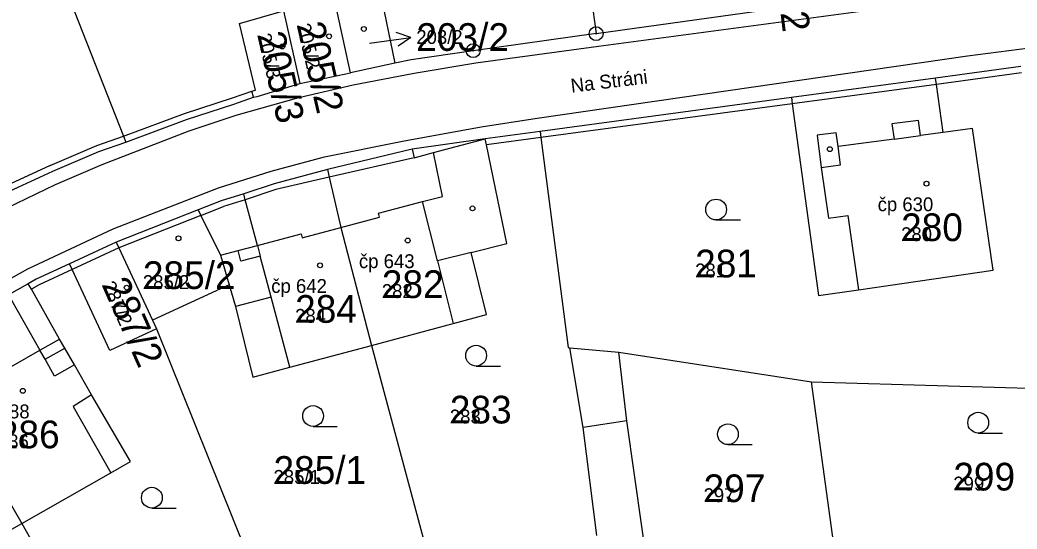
# Model space of a CAD drawing. Extents: x -763628 to -761565, y -976033 to -973833.
# Drawn here: x -762540.9 to -762468.9, y -974727.8 to -974691 of the extents above; entities that cross this region are included whole.
import ezdxf

# ---------------------------------------------------------------- set-up
doc = ezdxf.new("R2010")
doc.units = 0
for name, color, linetype in [('KN_cisla parcel 1000', 7, 'Continuous'), ('KN_cisla parcel 500', 7, 'Continuous'), ('KN_cisla parcel znacky', 7, 'Continuous'), ('KN_cisla popisna 500', 7, 'Continuous'), ('KN_hranice parcel', 7, 'Continuous'), ('KN_popisy', 7, 'Continuous'), ('KN_vnitrni kresba parcel', 7, 'Continuous'), ('KN_znacky bodu BP', 7, 'Continuous'), ('KN_znacky budov', 7, 'Continuous'), ('KN_znacky kultur', 7, 'Continuous')]:
    doc.layers.add(name, color=color, linetype=linetype)

msp = doc.modelspace()

# ---------------------------------------------------------------- linework, layer by layer
at = {"layer": 'KN_cisla parcel znacky'}
for p, q in [((-762512.708, -974692.262), (-762513.77, -974691.906)), ((-762515.68, -974692.68), (-762512.708, -974692.262)), ((-762512.708, -974692.262), (-762513.63, -974692.898))]:
    msp.add_line(p, q, dxfattribs=at)
at = {"layer": 'KN_hranice parcel'}
for p, q in [((-762500.98, -974679.66), (-762499.33, -974691.99)), ((-762521.9, -974690.33), (-762520.72, -974695.6)), ((-762499.33, -974691.99), (-762486.7, -974690.23)), ((-762513.85, -974694.12), (-762517.07, -974694.81)), ((-762520.72, -974695.6), (-762517.07, -974694.81)), ((-762468.67, -974694.37), (-762474.82, -974695.2)), ((-762474.82, -974695.2), (-762485.23, -974696.6)), ((-762485.23, -974696.6), (-762503.37, -974699.05)), ((-762503.37, -974699.05), (-762507.33, -974699.58)), ((-762528.05, -974704.72), (-762533.97, -974707.04)), ((-762533.97, -974707.04), (-762537.35, -974708.6)), ((-762525.82, -974710.12), (-762531.35, -974712.67)), ((-762531.35, -974712.67), (-762531.06, -974713.3)), ((-762531.06, -974713.3), (-762523.27, -974732.68)), ((-762515.55, -974714.5), (-762511.27, -974730.44)), ((-762501.22, -974714.67), (-762497.68, -974714.98)), ((-762497.68, -974714.98), (-762483.78, -974717.13)), ((-762483.78, -974717.13), (-762465.45, -974717.66)), ((-762481.97, -974730.25), (-762483.78, -974717.13)), ((-762540.79, -974727.36), (-762535.17, -974737.18))]:
    msp.add_line(p, q, dxfattribs=at)
for points in [[(-762537.58, -974688.85), (-762533.45, -974699.4), (-762533.29, -974699.82)], [(-762518.22, -974689.53), (-762514.94, -974688.85), (-762513.85, -974694.12)], [(-762517.07, -974694.81), (-762518.17, -974689.73), (-762518.22, -974689.53)], [(-762524.06, -974696.57), (-762524.18, -974696.15), (-762523.93, -974696.08), (-762525.07, -974691.26), (-762521.9, -974690.33)], [(-762499.33, -974691.99), (-762508.2, -974693.22), (-762512.69, -974693.87), (-762513.85, -974694.12)], [(-762524.06, -974696.57), (-762523.81, -974696.52), (-762520.72, -974695.6)], [(-762485.23, -974696.6), (-762485.17, -974697.06), (-762483.28, -974710.9), (-762480.38, -974710.48), (-762470.66, -974709.06), (-762472.15, -974698.84), (-762474.28, -974699.13), (-762474.76, -974695.66), (-762474.82, -974695.2)], [(-762533.29, -974699.82), (-762528.91, -974698.18), (-762525.49, -974697.08), (-762524.06, -974696.57)], [(-762503.37, -974699.05), (-762503.31, -974699.49), (-762501.34, -974714.66), (-762501.22, -974714.67)], [(-762542.64, -974703.8), (-762538.56, -974701.93), (-762535.22, -974700.49), (-762533.29, -974699.82)], [(-762507.33, -974699.58), (-762512.62, -974700.34), (-762518.72, -974701.8)], [(-762515.55, -974714.5), (-762509.64, -974712.92), (-762507.23, -974712.27), (-762508.36, -974707.79), (-762505.78, -974707.14), (-762507.24, -974700.02), (-762507.33, -974699.58)], [(-762518.72, -974701.8), (-762522.58, -974702.83), (-762524.77, -974703.55), (-762526.39, -974704.07), (-762528.05, -974704.72)], [(-762518.72, -974701.8), (-762518.59, -974702.35), (-762517.75, -974705.99), (-762515.55, -974714.5)], [(-762528.05, -974704.72), (-762527.86, -974705.13), (-762526.44, -974707.98), (-762525.82, -974710.12)], [(-762533.97, -974707.04), (-762533.78, -974707.45), (-762531.35, -974712.67)], [(-762537.35, -974708.6), (-762539.76, -974709.73), (-762540.33, -974710.05)], [(-762531.06, -974713.3), (-762534.43, -974714.86), (-762537.16, -974709.01), (-762537.35, -974708.6)], [(-762540.33, -974710.05), (-762541.76, -974710.84), (-762544.54, -974712.37), (-762548.11, -974714.5)], [(-762540.79, -974727.36), (-762534.37, -974723.7), (-762532.94, -974722.89), (-762535.76, -974718.07), (-762536.99, -974715.91), (-762537.69, -974714.69), (-762538.06, -974714.04), (-762540.1, -974710.45), (-762540.33, -974710.05)], [(-762525.82, -974710.12), (-762525.36, -974711.69), (-762524.12, -974716.8), (-762521.45, -974716.08), (-762515.55, -974714.5)], [(-762548.11, -974714.5), (-762547.87, -974714.88), (-762545.89, -974718.52), (-762540.79, -974727.36)], [(-762499.28, -974728.23), (-762500.26, -974720.43), (-762501.22, -974714.67)], [(-762492.33, -974750.52), (-762492.39, -974750.1), (-762493.14, -974744.91), (-762492.44, -974744.81), (-762492.33, -974745.51), (-762488.93, -974744.99), (-762489.03, -974744.29), (-762488.33, -974744.19), (-762488.38, -974743.89), (-762483.1, -974743.09), (-762484.57, -974732.19), (-762484.84, -974730.21), (-762495.44, -974731.65), (-762497.12, -974719.95), (-762497.68, -974714.98)], [(-762555.77, -974719.71), (-762555.55, -974720.1), (-762553.86, -974723.06), (-762553.49, -974723.72), (-762552.97, -974724.63), (-762551.73, -974726.79), (-762548.7, -974731.87), (-762547.31, -974731.08), (-762540.79, -974727.36)]]:
    msp.add_lwpolyline(points, dxfattribs=at)
at = {"layer": 'KN_vnitrni kresba parcel'}
for p, q in [((-762472.51, -974693.58), (-762425.11, -974687.58)), ((-762499.15, -974692.89), (-762480.38, -974690.38)), ((-762508.02, -974694.09), (-762499.15, -974692.89)), ((-762503.58, -974698.1), (-762472.51, -974693.58)), ((-762512.46, -974694.84), (-762508.02, -974694.09)), ((-762516.88, -974695.69), (-762512.46, -974694.84)), ((-762468.61, -974694.83), (-762474.76, -974695.66)), ((-762520.8, -974696.59), (-762516.88, -974695.69)), ((-762474.76, -974695.66), (-762485.17, -974697.06)), ((-762525.59, -974696.63), (-762524.18, -974696.15)), ((-762529.05, -974697.76), (-762525.59, -974696.63)), ((-762525.31, -974697.87), (-762520.8, -974696.59)), ((-762485.17, -974697.06), (-762503.31, -974699.49)), ((-762533.45, -974699.4), (-762529.05, -974697.76)), ((-762528.72, -974699), (-762525.31, -974697.87)), ((-762507.62, -974698.71), (-762503.58, -974698.1)), ((-762476.06, -974698.25), (-762477.97, -974698.51)), ((-762477.97, -974698.51), (-762477.82, -974699.6)), ((-762475.91, -974699.34), (-762476.06, -974698.25)), ((-762535, -974701.45), (-762528.72, -974699)), ((-762513.3, -974699.75), (-762507.62, -974698.71)), ((-762481.99, -974699.14), (-762483.38, -974699.33)), ((-762483.38, -974699.33), (-762483.07, -974701.65)), ((-762481.86, -974700.13), (-762481.99, -974699.14)), ((-762477.82, -974699.6), (-762475.91, -974699.34)), ((-762474.28, -974699.13), (-762475.91, -974699.34)), ((-762538.75, -974701.52), (-762535.37, -974700.06)), ((-762535.37, -974700.06), (-762533.45, -974699.4)), ((-762518.93, -974700.88), (-762513.3, -974699.75)), ((-762511.08, -974700.58), (-762507.33, -974699.58)), ((-762503.31, -974699.49), (-762507.24, -974700.02)), ((-762477.82, -974699.6), (-762481.86, -974700.13)), ((-762512.62, -974700.34), (-762512.46, -974700.95)), ((-762512.46, -974700.95), (-762511.08, -974700.58)), ((-762510.42, -974703.76), (-762511.08, -974700.58)), ((-762481.68, -974701.47), (-762481.86, -974700.13)), ((-762538.35, -974702.88), (-762535, -974701.45)), ((-762522.79, -974701.91), (-762518.93, -974700.88)), ((-762512.46, -974700.95), (-762518.59, -974702.35)), ((-762483.07, -974701.65), (-762481.68, -974701.47)), ((-762538.75, -974701.52), (-762542.87, -974703.41)), ((-762526.6, -974703.13), (-762522.79, -974701.91)), ((-762483.07, -974701.65), (-762482.55, -974705.32)), ((-762543.83, -974705.52), (-762538.35, -974702.88)), ((-762518.59, -974702.35), (-762522.46, -974703.25)), ((-762534.19, -974706.09), (-762526.6, -974703.13)), ((-762524.66, -974703.98), (-762524.77, -974703.55)), ((-762522.46, -974703.25), (-762524.66, -974703.98)), ((-762524.66, -974703.98), (-762526.24, -974704.48)), ((-762523.78, -974707.28), (-762524.66, -974703.98)), ((-762515.04, -974704.96), (-762511.86, -974704.12)), ((-762511.86, -974704.12), (-762510.42, -974703.76)), ((-762510.78, -974708.4), (-762511.86, -974704.12)), ((-762527.86, -974705.13), (-762526.24, -974704.48)), ((-762514.96, -974705.25), (-762515.04, -974704.96)), ((-762527.86, -974705.13), (-762533.78, -974707.45)), ((-762517.75, -974705.99), (-762514.96, -974705.25)), ((-762482.55, -974705.32), (-762481.16, -974705.12)), ((-762481.16, -974705.12), (-762480.38, -974710.48)), ((-762540.36, -974708.98), (-762534.19, -974706.09)), ((-762523.78, -974707.28), (-762520.62, -974706.44)), ((-762520.62, -974706.44), (-762520.54, -974706.73)), ((-762520.54, -974706.73), (-762517.75, -974705.99)), ((-762533.78, -974707.45), (-762537.16, -974709.01)), ((-762526.44, -974707.98), (-762525.18, -974707.65)), ((-762525.18, -974707.65), (-762523.78, -974707.28)), ((-762524.97, -974708.42), (-762525.18, -974707.65)), ((-762523.78, -974707.28), (-762523.58, -974708.05)), ((-762508.36, -974707.79), (-762510.78, -974708.4)), ((-762523.58, -974708.05), (-762524.97, -974708.42)), ((-762522.79, -974711.03), (-762523.58, -974708.05)), ((-762510.78, -974708.4), (-762509.64, -974712.92)), ((-762545.14, -974711.62), (-762540.36, -974708.98)), ((-762537.16, -974709.01), (-762539.53, -974710.13)), ((-762539.53, -974710.13), (-762540.1, -974710.45)), ((-762541.54, -974711.24), (-762539.48, -974714.85)), ((-762522.79, -974711.03), (-762525.36, -974711.69)), ((-762521.45, -974716.08), (-762522.79, -974711.03)), ((-762539.48, -974714.85), (-762538.06, -974714.04)), ((-762545.89, -974718.52), (-762539.48, -974714.85)), ((-762539.11, -974715.5), (-762539.48, -974714.85)), ((-762539.11, -974715.5), (-762537.69, -974714.69)), ((-762538.42, -974716.72), (-762539.11, -974715.5)), ((-762536.99, -974715.91), (-762538.42, -974716.72)), ((-762535.76, -974718.07), (-762537.09, -974718.92)), ((-762537.09, -974718.92), (-762534.37, -974723.7)), ((-762497.12, -974719.95), (-762500.26, -974720.43))]:
    msp.add_line(p, q, dxfattribs=at)
at = {"layer": 'KN_znacky bodu BP'}
for centre, radius in [((-762499.33, -974691.99), 0.5), ((-762499.33, -974691.99), 0.0303), ((-762508.2, -974693.22), 0.5), ((-762508.2, -974693.22), 0.0303)]:
    msp.add_circle(centre, radius, dxfattribs=at)
at = {"layer": 'KN_znacky budov'}
for centre in [(-762518.607, -974692.179), (-762516.097, -974691.649), (-762521.987, -974692.919), (-762482.457, -974700.329), (-762475.477, -974702.819), (-762508.257, -974704.609), (-762529.477, -974706.769), (-762512.927, -974706.929), (-762519.257, -974708.719), (-762533.217, -974710.329), (-762540.717, -974717.779)]:
    msp.add_circle(centre, 0.175, dxfattribs=at)
at = {"layer": 'KN_znacky kultur'}
for p, q in [((-762490.663, -974705.44), (-762488.913, -974705.44)), ((-762507.993, -974715.99), (-762506.243, -974715.99)), ((-762519.763, -974720.35), (-762518.013, -974720.35)), ((-762471.743, -974720.83), (-762469.993, -974720.83)), ((-762489.813, -974721.67), (-762488.063, -974721.67)), ((-762531.403, -974726.25), (-762529.653, -974726.25))]:
    msp.add_line(p, q, dxfattribs=at)
for centre in [(-762490.663, -974704.69), (-762507.993, -974715.24), (-762519.763, -974719.6), (-762471.743, -974720.08), (-762489.813, -974720.92), (-762531.403, -974725.5)]:
    msp.add_circle(centre, 0.75, dxfattribs=at)

# ---------------------------------------------------------------- texts
at = {"layer": 'KN_cisla parcel 1000'}
for s, rotation, p in [('201/2', 277, (-762486.656, -974685.305)), ('205/2', 283, (-762520.952, -974691.363)), ('205/3', 283, (-762523.8, -974692.078)), ('287/2', 294, (-762535.037, -974710.132))]:
    msp.add_text(s, height=2, rotation=rotation, dxfattribs=at).set_placement(p)
for s, p in [('203/2', (-762512.31, -974693.234)), ('280', (-762477.31, -974706.97)), ('281', (-762492.18, -974709.59)), ('285/2', (-762532.05, -974710.43)), ('282', (-762514.8, -974711.08)), ('284', (-762521.06, -974712.87)), ('283', (-762509.89, -974720.14)), ('286', (-762542.52, -974721.93)), ('285/1', (-762522.62, -974724.5)), ('299', (-762473.54, -974724.98)), ('297', (-762491.57, -974725.82))]:
    msp.add_text(s, height=2, dxfattribs=at).set_placement(p)
at = {"layer": 'KN_cisla parcel 500'}
for s, rotation, p in [('205/2', 283, (-762520.952, -974691.363)), ('205/3', 283, (-762523.8, -974692.078)), ('287/2', 294, (-762535.037, -974710.132))]:
    msp.add_text(s, height=1, rotation=rotation, dxfattribs=at).set_placement(p)
for s, p in [('203/2', (-762512.31, -974692.734)), ('280', (-762477.31, -974706.97)), ('281', (-762492.18, -974709.59)), ('285/2', (-762532.05, -974710.43)), ('282', (-762514.8, -974711.08)), ('284', (-762521.06, -974712.87)), ('283', (-762509.89, -974720.14)), ('286', (-762542.52, -974721.93)), ('285/1', (-762522.62, -974724.5)), ('299', (-762473.54, -974724.98)), ('297', (-762491.57, -974725.82))]:
    msp.add_text(s, height=1, dxfattribs=at).set_placement(p)
at = {"layer": 'KN_cisla popisna 500'}
for s, p in [('čp 630', (-762479.001, -974704.811)), ('čp 643', (-762516.451, -974708.921)), ('čp 642', (-762522.781, -974710.711)), ('čp 488', (-762544.241, -974719.771))]:
    msp.add_text(s, height=1, dxfattribs=at).set_placement(p)
at = {"layer": 'KN_popisy'}
msp.add_text('Na Stráni', height=1, rotation=7, dxfattribs=at).set_placement((-762501.1, -974696.257))

doc.saveas('drawing.dxf')
